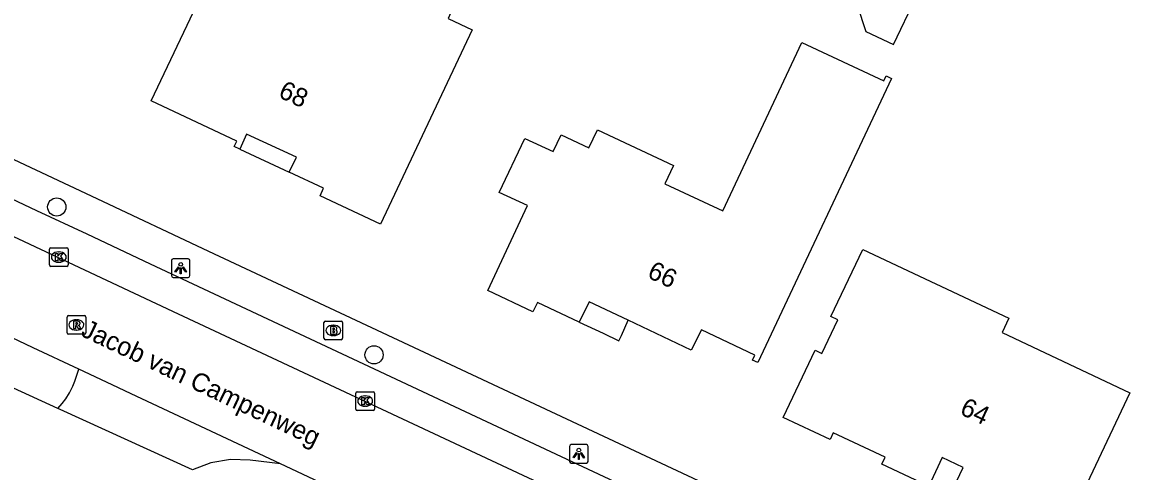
# Model space of a CAD drawing. Extents: x 158838 to 160074, y 386376 to 387776.
# Drawn here: x 159351.9 to 159412.7, y 386538.5 to 386562.7 of the extents above; entities that cross this region are included whole.
import ezdxf

# ---------------------------------------------------------------- set-up
doc = ezdxf.new("R2010")
doc.units = 0
for name, color, linetype in [('IMGEO_Berm_groen', 7, 'Continuous'), ('IMGEO_Boom', 7, 'Continuous'), ('IMGEO_Brandkraan', 7, 'Continuous'), ('IMGEO_Kolk', 7, 'Continuous'), ('IMGEO_Lichtpunt', 7, 'Continuous'), ('IMGEO_Openbare_ruimte_label', 7, 'Continuous'), ('IMGEO_Pand', 7, 'Continuous'), ('IMGEO_Pand_nummerreeks', 7, 'Continuous'), ('IMGEO_Pand_overbouw', 7, 'Continuous'), ('IMGEO_Rijbaan_lokaal_open', 7, 'Continuous'), ('IMGEO_Rioolput', 7, 'Continuous'), ('IMGEO_Voetpad_open', 7, 'Continuous')]:
    doc.layers.add(name, color=color, linetype=linetype)

msp = doc.modelspace()

# ---------------------------------------------------------------- linework, layer by layer
at = {"layer": 'IMGEO_Berm_groen'}
msp.add_lwpolyline([(159353.791, 386541.901), (159345.526, 386545.674), (159345.409, 386545.727)], dxfattribs=at)
at = {"layer": 'IMGEO_Boom'}
for centre in [(159353.726, 386552.735), (159370.783, 386544.779)]:
    msp.add_circle(centre, 0.489, dxfattribs=at)
at = {"layer": 'IMGEO_Brandkraan'}
for p, q in [((159368.09, 386545.67), (159368.09, 386546.522)), ((159368.165, 386546.596), (159369.017, 386546.596)), ((159368.578, 386546.376), (159368.603, 386546.376)), ((159369.091, 386546.522), (159369.091, 386545.67)), ((159368.601, 386545.816), (159368.576, 386545.816)), ((159369.017, 386545.596), (159368.165, 386545.596))]:
    msp.add_line(p, q, dxfattribs=at)
for points in [[(159368.09, 386545.67), (159368.09, 386546.522)], [(159368.165, 386546.596), (159369.017, 386546.596)], [(159368.438, 386546.296), (159368.438, 386545.896), (159368.651, 386545.896)], [(159368.669, 386546.296), (159368.438, 386546.296)], [(159369.091, 386546.522), (159369.091, 386545.67)], [(159368.617, 386546.215), (159368.563, 386546.215), (159368.563, 386546.139)], [(159368.563, 386546.139), (159368.616, 386546.139)], [(159368.625, 386546.063), (159368.563, 386546.063), (159368.563, 386545.982)], [(159368.563, 386545.982), (159368.625, 386545.982)], [(159369.017, 386545.596), (159368.165, 386545.596)]]:
    msp.add_lwpolyline(points, dxfattribs=at)
for centre, radius, start, end in [((159368.167, 386546.52), 0.0765, 91.55205, 178.44795), ((159368.167, 386546.52), 0.0765, 91.55205, 178.44795), ((159368.673, 386546.151), 0.145, 59.4692, 91.53667), ((159368.698, 386546.198), 0.0922, 285.51372, 58.15012), ((159369.015, 386546.52), 0.0765, 1.55205, 88.44795), ((159369.015, 386546.52), 0.0765, 1.55205, 88.44795), ((159368.167, 386545.672), 0.0765, 181.55205, 268.44795), ((159368.167, 386545.672), 0.0765, 181.55205, 268.44795), ((159368.618, 386546.177), 0.0379, 267.82845, 90.93552), ((159368.626, 386546.022), 0.0404, 269.87594, 90.50774), ((159368.657, 386546.147), 0.251, 268.66757, 293.53466), ((159368.703, 386546.006), 0.105, 301.31148, 78.98903), ((159369.015, 386545.672), 0.0765, 271.55205, 358.44795), ((159369.015, 386545.672), 0.0765, 271.55205, 358.44795)]:
    msp.add_arc(centre, radius, start, end, dxfattribs=at)
for centre, major_axis, ratio, start_param, end_param in [((159368.577, 386546.096), (-0.387, 0.002), 0.722429, 4.712389, 7.853982), ((159368.602, 386546.096), (-0.39, 0.002), 0.717154, 1.570796, 4.712389)]:
    msp.add_ellipse(centre, major_axis=major_axis, ratio=ratio, start_param=start_param, end_param=end_param, dxfattribs=at)
at = {"layer": 'IMGEO_Kolk'}
for p, q in [((159353.41, 386550.54), (159354.262, 386550.54)), ((159353.335, 386549.614), (159353.335, 386550.466)), ((159353.823, 386550.32), (159353.848, 386550.32)), ((159354.336, 386550.466), (159354.336, 386549.614)), ((159354.262, 386549.54), (159353.41, 386549.54)), ((159353.846, 386549.76), (159353.821, 386549.76)), ((159369.805, 386541.864), (159369.805, 386542.716)), ((159369.88, 386542.79), (159370.732, 386542.79)), ((159370.806, 386542.716), (159370.806, 386541.864)), ((159370.316, 386542.01), (159370.291, 386542.01)), ((159370.293, 386542.57), (159370.318, 386542.57)), ((159370.732, 386541.79), (159369.88, 386541.79))]:
    msp.add_line(p, q, dxfattribs=at)
for points in [[(159353.41, 386550.54), (159354.262, 386550.54)], [(159353.335, 386549.614), (159353.335, 386550.466)], [(159353.656, 386550.24), (159353.779, 386550.24), (159353.779, 386550.089), (159353.909, 386550.24), (159354.073, 386550.24), (159353.927, 386550.089), (159354.08, 386549.84), (159353.928, 386549.84), (159353.843, 386550.004), (159353.779, 386549.937), (159353.779, 386549.84), (159353.656, 386549.84), (159353.656, 386550.24)], [(159354.336, 386550.466), (159354.336, 386549.614)], [(159354.262, 386549.54), (159353.41, 386549.54)], [(159369.805, 386541.864), (159369.805, 386542.716)], [(159369.88, 386542.79), (159370.732, 386542.79)], [(159370.806, 386542.716), (159370.806, 386541.864)], [(159370.126, 386542.49), (159370.249, 386542.49), (159370.249, 386542.339), (159370.379, 386542.49), (159370.543, 386542.49), (159370.397, 386542.339), (159370.55, 386542.09), (159370.398, 386542.09), (159370.313, 386542.254), (159370.249, 386542.187), (159370.249, 386542.09), (159370.126, 386542.09), (159370.126, 386542.49)], [(159370.732, 386541.79), (159369.88, 386541.79)]]:
    msp.add_lwpolyline(points, dxfattribs=at)
for centre, start, end in [((159353.412, 386550.464), 91.55205, 178.44795), ((159353.412, 386550.464), 91.55205, 178.44795), ((159354.26, 386550.464), 1.55205, 88.44795), ((159354.26, 386550.464), 1.55205, 88.44795), ((159353.412, 386549.616), 181.55205, 268.44795), ((159353.412, 386549.616), 181.55205, 268.44795), ((159354.26, 386549.616), 271.55205, 358.44795), ((159354.26, 386549.616), 271.55205, 358.44795), ((159369.882, 386542.714), 91.55205, 178.44795), ((159369.882, 386542.714), 91.55205, 178.44795), ((159370.73, 386542.714), 1.55205, 88.44795), ((159370.73, 386542.714), 1.55205, 88.44795), ((159369.882, 386541.866), 181.55205, 268.44795), ((159369.882, 386541.866), 181.55205, 268.44795), ((159370.73, 386541.866), 271.55205, 358.44795), ((159370.73, 386541.866), 271.55205, 358.44795)]:
    msp.add_arc(centre, 0.0765, start, end, dxfattribs=at)
for centre, major_axis, ratio, start_param, end_param in [((159353.822, 386550.04), (-0.387, 0.002), 0.722429, 4.712389, 7.853982), ((159353.847, 386550.04), (-0.39, 0.002), 0.717154, 1.570796, 4.712389), ((159370.292, 386542.29), (-0.387, 0.002), 0.722429, 4.712389, 7.853982), ((159370.317, 386542.29), (-0.39, 0.002), 0.717154, 1.570796, 4.712389)]:
    msp.add_ellipse(centre, major_axis=major_axis, ratio=ratio, start_param=start_param, end_param=end_param, dxfattribs=at)
at = {"layer": 'IMGEO_Lichtpunt'}
for p, q in [((159360.794, 386549.946), (159359.986, 386549.946)), ((159360.794, 386549.946), (159359.986, 386549.946)), ((159359.892, 386549.851), (159359.892, 386549.044)), ((159359.892, 386549.851), (159359.892, 386549.044)), ((159360.888, 386549.044), (159360.888, 386549.851)), ((159360.888, 386549.044), (159360.888, 386549.851)), ((159359.986, 386548.95), (159360.794, 386548.95)), ((159359.986, 386548.95), (159360.794, 386548.95)), ((159381.293, 386539.856), (159381.293, 386539.049)), ((159381.293, 386539.856), (159381.293, 386539.049)), ((159382.195, 386539.951), (159381.387, 386539.951)), ((159382.195, 386539.951), (159381.387, 386539.951)), ((159382.289, 386539.049), (159382.289, 386539.856)), ((159382.289, 386539.049), (159382.289, 386539.856)), ((159381.387, 386538.955), (159382.195, 386538.955)), ((159381.387, 386538.955), (159382.195, 386538.955))]:
    msp.add_line(p, q, dxfattribs=at)
for points in [[(159360.266, 386549.515), (159360.305, 386549.487), (159360.117, 386549.225), (159360.079, 386549.252), (159360.266, 386549.515)], [(159360.368, 386549.467), (159360.415, 386549.467), (159360.415, 386549.145), (159360.368, 386549.145), (159360.368, 386549.467)], [(159360.478, 386549.487), (159360.516, 386549.514), (159360.703, 386549.252), (159360.664, 386549.224), (159360.478, 386549.487)], [(159381.667, 386539.52), (159381.706, 386539.492), (159381.518, 386539.23), (159381.48, 386539.257), (159381.667, 386539.52)], [(159381.769, 386539.472), (159381.816, 386539.472), (159381.816, 386539.15), (159381.769, 386539.15), (159381.769, 386539.472)], [(159381.879, 386539.492), (159381.917, 386539.519), (159382.104, 386539.257), (159382.065, 386539.229), (159381.879, 386539.492)]]:
    msp.add_lwpolyline(points, dxfattribs=at)
for centre in [(159360.391, 386549.649), (159381.792, 386539.654)]:
    msp.add_circle(centre, 0.0994, dxfattribs=at)
for centre, start, end in [((159359.986, 386549.851), 90, 180), ((159359.986, 386549.851), 90, 180), ((159360.794, 386549.851), 0, 90), ((159360.794, 386549.851), 0, 90), ((159359.986, 386549.044), 180, 270), ((159359.986, 386549.044), 180, 270), ((159360.794, 386549.044), 270, 0), ((159360.794, 386549.044), 270, 360), ((159381.387, 386539.856), 90, 180), ((159381.387, 386539.856), 90, 180), ((159382.195, 386539.856), 0, 90), ((159382.195, 386539.856), 0, 90), ((159381.387, 386539.049), 180, 270), ((159381.387, 386539.049), 180, 270), ((159382.195, 386539.049), 270, 0), ((159382.195, 386539.049), 270, 360)]:
    msp.add_arc(centre, 0.0946, start, end, dxfattribs=at)
at = {"layer": 'IMGEO_Pand'}
for points in [[(159375.17, 386563.748), (159374.759, 386562.873), (159376.049, 386562.268), (159371.134, 386551.805), (159367.88, 386553.334), (159368.066, 386553.748), (159366.221, 386554.606), (159366.612, 386555.412), (159363.924, 386556.661), (159363.559, 386555.849), (159363.267, 386555.981), (159363.413, 386556.269), (159358.804, 386558.439), (159362.137, 386565.474), (159362.705, 386565.207), (159363.983, 386567.931), (159365.273, 386567.326), (159365.683, 386568.201)], [(159396.756, 386563.586), (159397.218, 386562.174), (159398.711, 386561.473), (159399.901, 386564.009), (159397.487, 386565.142), (159396.756, 386563.586)], [(159393.779, 386561.59), (159398.188, 386559.521), (159398.315, 386559.793), (159398.605, 386559.657), (159391.422, 386544.359), (159391.132, 386544.492), (159391.255, 386544.757), (159388.38, 386546.121), (159387.835, 386545.036), (159384.441, 386546.64), (159382.339, 386547.633), (159381.818, 386546.532), (159379.571, 386547.602), (159379.326, 386547.087), (159376.899, 386548.242), (159379.034, 386552.816), (159377.5, 386553.51), (159378.888, 386556.427), (159380.409, 386555.714), (159380.833, 386556.619), (159382.336, 386555.914), (159382.79, 386556.882), (159386.873, 386554.967), (159386.414, 386553.989), (159389.528, 386552.529), (159393.779, 386561.59)], [(159404.907, 386546.757), (159404.54, 386545.979), (159411.418, 386542.74), (159407.873, 386535.249), (159402.805, 386537.635), (159402.1, 386537.967), (159402.451, 386538.717), (159401.322, 386539.25), (159400.608, 386537.718), (159399.877, 386538.059), (159398.075, 386538.899), (159398.256, 386539.277), (159395.468, 386540.582), (159395.298, 386540.22), (159392.781, 386541.407), (159394.488, 386545.026), (159394.858, 386544.851), (159395.714, 386546.664), (159395.343, 386546.839), (159397.052, 386550.456), (159404.907, 386546.757)]]:
    msp.add_lwpolyline(points, dxfattribs=at)
at = {"layer": 'IMGEO_Pand_overbouw'}
for points in [[(159363.559, 386555.849), (159366.221, 386554.606), (159366.612, 386555.412), (159363.924, 386556.661)], [(159381.818, 386546.532), (159383.099, 386545.94), (159383.935, 386545.541), (159384.078, 386545.826), (159384.441, 386546.64), (159382.339, 386547.633)]]:
    msp.add_lwpolyline(points, close=True, dxfattribs=at)
at = {"layer": 'IMGEO_Rijbaan_lokaal_open'}
for points in [[(159295.852, 386577.254), (159321.741, 386565.098), (159360.254, 386546.992), (159382.422, 386536.598), (159382.972, 386536.339)], [(159354.904, 386544.015), (159352.464, 386545.16), (159349.396, 386546.601)], [(159365.76, 386538.912), (159357.728, 386542.689), (159356.7, 386543.172), (159354.904, 386544.015)], [(159369.472, 386537.167), (159368.607, 386537.574), (159367.849, 386537.93), (159365.76, 386538.912)]]:
    msp.add_lwpolyline(points, dxfattribs=at)
at = {"layer": 'IMGEO_Rioolput'}
for p, q in [((159354.359, 386546.889), (159355.211, 386546.889)), ((159354.284, 386545.963), (159354.284, 386546.815)), ((159354.772, 386546.669), (159354.797, 386546.669)), ((159355.285, 386546.815), (159355.285, 386545.963)), ((159355.211, 386545.889), (159354.359, 386545.889)), ((159354.795, 386546.109), (159354.77, 386546.109))]:
    msp.add_line(p, q, dxfattribs=at)
for points in [[(159354.359, 386546.889), (159355.211, 386546.889)], [(159354.284, 386545.963), (159354.284, 386546.815)], [(159354.873, 386546.587), (159354.621, 386546.589), (159354.621, 386546.189)], [(159354.621, 386546.189), (159354.745, 386546.189), (159354.745, 386546.351), (159354.756, 386546.351)], [(159354.799, 386546.508), (159354.745, 386546.508), (159354.745, 386546.427)], [(159354.745, 386546.427), (159354.797, 386546.427)], [(159354.803, 386546.322), (159354.874, 386546.189), (159355.014, 386546.189), (159354.949, 386546.315)], [(159355.285, 386546.815), (159355.285, 386545.963)], [(159355.211, 386545.889), (159354.359, 386545.889)]]:
    msp.add_lwpolyline(points, dxfattribs=at)
for centre, radius, start, end in [((159354.361, 386546.813), 0.0765, 91.55205, 178.44795), ((159354.361, 386546.813), 0.0765, 91.55205, 178.44795), ((159355.209, 386546.813), 0.0765, 1.55205, 88.44795), ((159355.209, 386546.813), 0.0765, 1.55205, 88.44795), ((159354.755, 386546.298), 0.0533, 26.02933, 88.69889), ((159354.781, 386546.616), 0.19, 274.7715, 282.96867), ((159354.805, 386546.412), 0.0964, 77.00612, 93.18647), ((159354.819, 386546.469), 0.0378, 276.66336, 79.67722), ((159354.872, 386546.477), 0.109, 350.36119, 89.41601), ((159354.87, 386546.477), 0.112, 277.58423, 350.98172), ((159354.854, 386546.262), 0.108, 29.51342, 73.79051), ((159354.361, 386545.965), 0.0765, 181.55205, 268.44795), ((159354.361, 386545.965), 0.0765, 181.55205, 268.44795), ((159355.209, 386545.965), 0.0765, 271.55205, 358.44795), ((159355.209, 386545.965), 0.0765, 271.55205, 358.44795)]:
    msp.add_arc(centre, radius, start, end, dxfattribs=at)
for centre, major_axis, ratio, start_param, end_param in [((159354.771, 386546.389), (-0.387, 0.002), 0.722429, 4.712389, 7.853982), ((159354.796, 386546.389), (-0.39, 0.002), 0.717154, 1.570796, 4.712389)]:
    msp.add_ellipse(centre, major_axis=major_axis, ratio=ratio, start_param=start_param, end_param=end_param, dxfattribs=at)
at = {"layer": 'IMGEO_Voetpad_open'}
for points in [[(159293.857, 386582.459), (159294.064, 386582.31), (159294.288, 386582.188), (159316.242, 386571.848), (159355.883, 386553.199), (159361.891, 386550.365), (159390.458, 386536.952), (159425.102, 386520.721)], [(159383.723, 386537.942), (159358.772, 386549.664), (159355.359, 386551.266), (159352.653, 386552.537), (159349.241, 386554.139), (159325.961, 386565.07), (159322.56, 386566.673), (159308.304, 386573.391), (159304.902, 386574.994), (159299.466, 386577.556)], [(159353.791, 386541.901), (159354.018, 386542.161), (159354.22, 386542.421), (159354.409, 386542.728), (159354.586, 386543.095), (159354.69, 386543.359), (159354.801, 386543.686), (159354.904, 386544.015)], [(159365.76, 386538.912), (159364.125, 386539.112), (159363.067, 386539.14), (159362.014, 386538.966), (159361.021, 386538.6), (159353.915, 386541.844), (159353.791, 386541.901)]]:
    msp.add_lwpolyline(points, dxfattribs=at)

# ---------------------------------------------------------------- texts
at = {"layer": 'IMGEO_Openbare_ruimte_label'}
msp.add_text('Jacob van Campenweg', height=1, rotation=334.5884, dxfattribs=at).set_placement((159354.968, 386545.824))
at = {"layer": 'IMGEO_Pand_nummerreeks'}
for s, rotation, p in [('68', 335.0777, (159365.583, 386558.668)), ('66', 334.70807, (159385.416, 386548.967)), ('64', 334.72804, (159402.215, 386541.615))]:
    msp.add_text(s, height=1, rotation=rotation, dxfattribs=at).set_placement(p)

doc.saveas('drawing.dxf')
